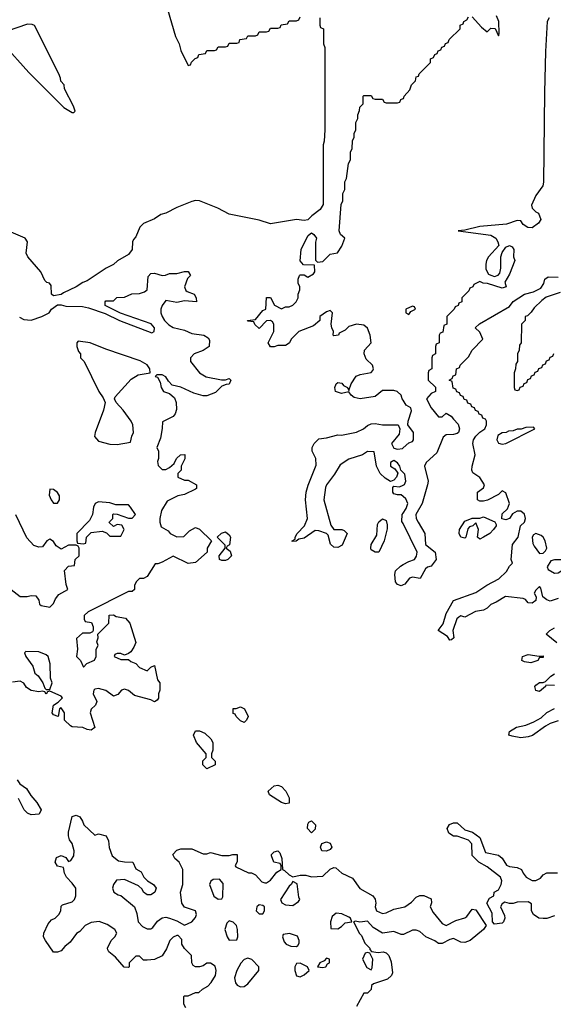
# Model space of a CAD drawing. Header units: inches. Extents: x 2601682 to 2755810, y 449311 to 584050.
# Tile 365 of 505: x 2707948 to 2710804, y 491409 to 496680. Entities that reach past the tile are written whole.
import ezdxf

# ---------------------------------------------------------------- set-up
doc = ezdxf.new("R2010")
doc.units = ezdxf.units.IN
doc.header["$MEASUREMENT"] = 0
doc.layers.add('C7409', color=7, linetype='Continuous')
doc.layers.add('C7419', color=7, linetype='Continuous')

msp = doc.modelspace()

# ---------------------------------------------------------------- linework, layer by layer
at = {"layer": 'C7409', "color": 2, "elevation": 2}
for points in [[(2708717.3, 496810), (2708782.8, 496590), (2708801, 496550), (2708810, 496514), (2708850, 496434), (2708862, 496438), (2708867.3, 496452.7), (2708887.3, 496472.7), (2708902, 496478), (2708907.3, 496492.7), (2708942, 496498), (2708950, 496514), (2708990, 496514), (2709002, 496518), (2709010, 496534), (2709050, 496534), (2709062, 496538), (2709070, 496554), (2709110, 496554), (2709122, 496558), (2709127.3, 496572.7), (2709162, 496578), (2709170, 496594), (2709210, 496594), (2709222, 496598), (2709230, 496614), (2709270, 496614), (2709282, 496618), (2709290, 496634), (2709330, 496634), (2709342, 496638), (2709347.3, 496652.7), (2709382, 496658), (2709390, 496674), (2709430, 496674), (2709442, 496678), (2709450, 496694)], [(2709554, 496690), (2709554, 496650), (2709558, 496638), (2709574, 496630), (2709574, 496550), (2709582, 496530), (2709582, 496090), (2709578, 496030), (2709572, 496010), (2709572, 495690), (2709556.9, 495663.1), (2709511.3, 495630), (2709490, 495608.7), (2709470, 495605.2), (2709429.3, 495609.3), (2709290, 495587.3), (2709230, 495607), (2709070, 495638), (2709009, 495670), (2708910, 495709.6), (2708890, 495711.6), (2708870, 495706), (2708790, 495674.3), (2708730, 495643.6), (2708703.9, 495636.1), (2708670, 495614), (2708610, 495588.7), (2708590.7, 495569.3), (2708570, 495518), (2708556.9, 495503.1), (2708551.3, 495490), (2708551, 495450), (2708530, 495422), (2708471.1, 495388.9), (2708450, 495368.7), (2708411.1, 495348.9), (2708310, 495282), (2708286.4, 495273.6), (2708250.9, 495249.1), (2708182, 495218), (2708170, 495208), (2708130, 495202), (2708118, 495210), (2708116.4, 495256.4), (2708108.4, 495268.4), (2708093.2, 495273.2), (2708083.2, 495283.2), (2708060.7, 495330), (2707991.8, 495410), (2707983.6, 495430), (2707989.5, 495490), (2707977.2, 495510), (2707902.5, 495542.5)], [(2710000, 494642.6), (2709995.3, 494650), (2709989, 494669), (2709968.9, 494688.9), (2709950, 494695.3), (2709890, 494695.3), (2709850, 494662), (2709770, 494649.2), (2709738, 494658), (2709722, 494670), (2709710, 494688), (2709670, 494679), (2709638, 494690), (2709635.3, 494710), (2709642, 494730), (2709650, 494738), (2709673, 494733), (2709682, 494722), (2709702, 494710), (2709710, 494694), (2709722.7, 494730), (2709749.5, 494770.5), (2709770, 494780.5), (2709829.3, 494790.7), (2709837.5, 494802.5), (2709841.2, 494810), (2709837.2, 494830), (2709802.5, 494862.5), (2709792.7, 494890), (2709794, 494910), (2709828.7, 494950), (2709824, 494990), (2709810, 495028), (2709790, 495044), (2709750, 495049), (2709710, 495038), (2709690, 495018), (2709658, 495002), (2709654, 494990), (2709630, 494988), (2709626, 494990), (2709628, 495010), (2709618, 495030), (2709615.3, 495050), (2709622, 495110), (2709610, 495122), (2709590, 495115.3), (2709554, 495090), (2709554, 495070), (2709519.8, 495040.2), (2709442, 495010), (2709402, 494970), (2709392, 494950), (2709379.8, 494940.2), (2709370, 494935.3), (2709330, 494935.3), (2709310, 494928), (2709290, 494928), (2709278, 494950), (2709308.7, 495010), (2709308.9, 495048.9), (2709302, 495062), (2709290, 495068.7), (2709270, 495068), (2709230, 495026), (2709207.3, 495047.3), (2709202, 495062), (2709170, 495066), (2709168, 495070), (2709210, 495074), (2709250, 495122), (2709266, 495130), (2709270, 495192), (2709290, 495192), (2709311.6, 495151.6), (2709350, 495132), (2709370, 495142), (2709390, 495142), (2709410, 495152), (2709428, 495170), (2709438, 495190), (2709438, 495210), (2709447.3, 495232.7), (2709448, 495250), (2709438, 495270), (2709438, 495290), (2709446, 495310), (2709450, 495314), (2709470, 495314), (2709490, 495302), (2709520.4, 495319.6), (2709528, 495330), (2709526, 495366), (2709468, 495368), (2709448.7, 495388.7), (2709454, 495450), (2709490, 495522), (2709504.7, 495535.3), (2709510, 495538), (2709522, 495530), (2709536, 495510), (2709530.9, 495489.1), (2709532, 495392), (2709542, 495382), (2709570, 495384.7), (2709610, 495424.7), (2709649, 495431), (2709671.9, 495468.1), (2709688, 495510), (2709666, 495530), (2709658, 495550), (2709668, 495690), (2709678, 495710), (2709678, 495750), (2709688, 495770), (2709688.9, 495811.1), (2709698, 495830), (2709708, 495910), (2709718, 495930), (2709718, 495970), (2709728, 495990), (2709728.9, 496031.1), (2709738, 496050), (2709738, 496070), (2709748, 496090), (2709748, 496130), (2709758, 496150), (2709758, 496170), (2709767.3, 496192.7), (2709768.4, 496211.6), (2709786, 496230), (2709786, 496270), (2709790, 496274), (2709830, 496274), (2709838, 496258), (2709850, 496254), (2709890, 496254), (2709898, 496238), (2709910, 496234), (2709970, 496234), (2709982, 496238), (2709987.3, 496252.7), (2710000, 496257.3)], [(2707947.3, 495087.3), (2707970, 495074.8), (2708010, 495070.8), (2708066, 495090), (2708106, 495110), (2708118, 495130), (2708150, 495154), (2708170, 495154), (2708194.6, 495145.4), (2708283.6, 495143.6), (2708316.9, 495136.9), (2708406.4, 495106.4), (2708482, 495070), (2708656, 495004), (2708668, 495010), (2708669, 495030), (2708652.3, 495052.3), (2708488.4, 495108.4), (2708406, 495150), (2708406, 495170), (2708410, 495174), (2708450, 495174), (2708468.4, 495191.6), (2708510, 495194), (2708548.4, 495211.6), (2708590, 495214), (2708616.4, 495223.6), (2708630, 495234), (2708635.1, 495304.9), (2708650, 495320.7), (2708670, 495323), (2708710, 495311), (2708728.9, 495311.1), (2708750, 495321), (2708790, 495321), (2708830, 495332), (2708850, 495332), (2708862, 495310), (2708846.4, 495293.6), (2708831, 495250), (2708838, 495230), (2708844.5, 495224.5), (2708882, 495210), (2708892, 495190), (2708894, 495170), (2708830, 495174), (2708790, 495166), (2708730, 495176), (2708710.6, 495150), (2708704, 495130), (2708704, 495110), (2708710.6, 495090), (2708722.8, 495070), (2708746.5, 495046.5), (2708770, 495032.4), (2708830, 495018), (2708870, 495000.5), (2708934, 494990), (2708956.9, 494976.9), (2708963.6, 494963.6), (2708962, 494930), (2708930.7, 494909.3), (2708882, 494890), (2708862, 494870), (2708862, 494850), (2708911.3, 494790), (2708947.1, 494767.1), (2709028.7, 494751.3), (2709050, 494751.3), (2709070, 494758), (2709078, 494750), (2709070, 494728), (2709052.7, 494727.3), (2709030, 494718), (2708996.1, 494683.9), (2708950, 494666), (2708930, 494666), (2708880.7, 494680.7), (2708810, 494712.7), (2708764, 494724), (2708744, 494744), (2708730, 494768), (2708710, 494779), (2708682, 494778), (2708674, 494770), (2708685.4, 494765.4), (2708699.8, 494739.8), (2708706, 494710), (2708718, 494690), (2708750, 494678), (2708775.9, 494655.9), (2708784.9, 494630), (2708787.1, 494592.9), (2708781, 494570), (2708770, 494555.3), (2708712.7, 494527.3), (2708711.3, 494491.3), (2708701, 494439), (2708682, 494390), (2708692, 494370), (2708692, 494330), (2708686, 494314), (2708690, 494294), (2708710, 494272), (2708730, 494272), (2708750, 494282), (2708775.3, 494304.7), (2708788, 494330), (2708809.1, 494350.9), (2708831.6, 494351.6), (2708831.6, 494328.4), (2708812, 494290), (2708811.6, 494268.4), (2708794, 494250), (2708794, 494230), (2708830, 494214), (2708850, 494214), (2708894, 494190), (2708894, 494170), (2708890, 494166), (2708830, 494138), (2708794, 494130), (2708738, 494102), (2708708, 494052), (2708698, 494010), (2708698, 493990), (2708704.7, 493964.7), (2708743.6, 493943.6), (2708754, 493930), (2708790, 493912), (2708827.3, 493912.7), (2708856.4, 493943.6), (2708890, 493962), (2708910, 493952), (2708974, 493890), (2708952, 493850), (2708951.3, 493828.7), (2708890, 493774), (2708850, 493769), (2708770, 493808), (2708710, 493775.3), (2708687.3, 493767.3), (2708672.7, 493767.3), (2708630, 493699), (2708610, 493688.7), (2708590, 493688), (2708572, 493670), (2708562, 493650), (2708562, 493630), (2708550, 493618), (2708530, 493618), (2708314, 493510), (2708294, 493490), (2708294, 493470), (2708298, 493458), (2708332.7, 493452.7), (2708342, 493430), (2708342, 493410), (2708338, 493402), (2708323.6, 493396.4), (2708283.6, 493396.4), (2708252.7, 493367.3), (2708258, 493310), (2708252, 493270), (2708274, 493250), (2708290, 493214), (2708307.3, 493232.7), (2708348.4, 493251.6), (2708358, 493270), (2708358, 493310), (2708368, 493330), (2708362, 493350), (2708368, 493370), (2708366, 493390), (2708426, 493450), (2708427.3, 493492.7), (2708450, 493494), (2708464.7, 493484.7), (2708515.3, 493475.3), (2708538, 493450), (2708570, 493346), (2708559.8, 493320.2), (2708543.6, 493296.4), (2708530, 493286), (2708510, 493278), (2708490, 493286), (2708470, 493286), (2708458, 493282), (2708454, 493270), (2708490, 493254), (2708530, 493254), (2708543.6, 493243.6), (2708570, 493234), (2708590, 493212), (2708630, 493194), (2708650, 493214), (2708670, 493222), (2708686.4, 493146.4), (2708698, 493130), (2708698, 493090), (2708691.3, 493070), (2708691.6, 493048.4), (2708683.6, 493036.4), (2708670, 493028.7), (2708650, 493038), (2708562, 493062), (2708530, 493088), (2708510, 493095.3), (2708494, 493090), (2708472.7, 493067.3), (2708450, 493058), (2708410, 493088.7), (2708370, 493099), (2708350, 493095.3), (2708344.7, 493090), (2708342, 493070), (2708362, 493030), (2708354, 493010), (2708331.1, 492988.9), (2708326, 492970), (2708351, 492890), (2708330, 492877.2), (2708310, 492879.3), (2708286, 492890), (2708230, 492894), (2708220.2, 492900.2), (2708188, 492930), (2708188, 492970), (2708170, 492995.3), (2708162, 492990), (2708154, 492950), (2708130, 492958), (2708122, 492970), (2708128.7, 493010), (2708154.6, 493025.4), (2708178, 493050), (2708170, 493058), (2708110, 493086), (2708098, 493082), (2708090, 493068.7), (2708082, 493082), (2708070, 493086), (2708050, 493082), (2708010, 493088), (2707985.6, 493105.6), (2707970, 493128), (2707950, 493138), (2707910, 493134)], [(2710000, 494255.4), (2709987.3, 494267.3), (2709982, 494290), (2709970, 494308), (2709950, 494319), (2709932, 494310), (2709932, 494290), (2709956, 494276), (2709972.7, 494252.7), (2709964.7, 494230), (2709950, 494215.3), (2709932, 494208), (2709904.7, 494224.7), (2709878, 494250), (2709858, 494290), (2709846, 494366), (2709810, 494368), (2709782, 494350), (2709710, 494327), (2709663.4, 494296.6), (2709633.4, 494246.6), (2709590.8, 494190), (2709584.9, 494175.1), (2709575.5, 494110), (2709613.2, 493973.2), (2709630, 493951), (2709672, 493950), (2709684.9, 493944.9), (2709701, 493930), (2709673.7, 493866.3), (2709650, 493854.5), (2709630, 493855.1), (2709611.7, 493871.7), (2709599.5, 493919.5), (2709590, 493929), (2709550, 493943.7), (2709530, 493946), (2709470, 493903.7), (2709442, 493898), (2709428, 493888), (2709406, 493886), (2709406, 493890), (2709422, 493898), (2709422, 493910), (2709434, 493930), (2709473.2, 493970), (2709489.4, 494010), (2709478, 494110), (2709482, 494150), (2709491.6, 494188.4), (2709535.5, 494295.5), (2709532.3, 494330), (2709512.7, 494370), (2709513.2, 494390), (2709524, 494410), (2709550, 494436), (2709590, 494440.7), (2709650, 494458), (2709670, 494456), (2709750, 494470.7), (2709788.7, 494490), (2709810, 494506.8), (2709830, 494516), (2709850, 494518.8), (2709890, 494511), (2709974, 494510), (2709982, 494490), (2709979.6, 494460.4), (2709938, 494410), (2709950, 494386), (2709970, 494381), (2709996.4, 494383.6), (2710000, 494386.9)], [(2710000, 494127.3), (2709990, 494135.3), (2709970, 494135.3), (2709950, 494142), (2709945.2, 494150), (2709944.7, 494175.3), (2709950, 494182), (2709980.4, 494179.6), (2710000, 494188)], [(2707902, 493630), (2707950, 493591.3), (2707988.9, 493591.1), (2708010, 493598), (2708035.3, 493595.3), (2708051.6, 493571.6), (2708054, 493550), (2708063.6, 493543.6), (2708110, 493534), (2708130, 493554), (2708140.2, 493579.8), (2708158, 493602), (2708206, 493630), (2708196.4, 493656.4), (2708188.7, 493731.3), (2708210, 493754), (2708242, 493758), (2708246, 493790), (2708266, 493810), (2708266, 493850), (2708262, 493862), (2708250, 493866), (2708210, 493866), (2708170, 493846), (2708143.1, 493863.1), (2708130, 493886), (2708110, 493898), (2708094, 493890), (2708070, 493858), (2708050, 493855.3), (2708024.7, 493864.7), (2707986, 493906), (2707928.4, 494028.4)], [(2710000, 493982.7), (2709994.2, 493994.2), (2709995.1, 494030), (2710000, 494037.8)], [(2710000, 493653.6), (2709990, 493649.2), (2709970, 493655.3), (2709959, 493670), (2709955.1, 493710), (2709959.3, 493730), (2709985.6, 493754.4), (2710000, 493762.4)], [(2707934, 492610), (2707948.5, 492588.5), (2707984.4, 492564.4), (2708007.2, 492527.2), (2708040.5, 492490), (2708062.8, 492450), (2708053.4, 492426.6), (2708010, 492422.7), (2707990, 492432.7), (2707972.7, 492450), (2707941.2, 492510)], [(2708838, 491390), (2708826, 491410), (2708826, 491450), (2708830, 491454), (2708850, 491454), (2708888.4, 491471.6), (2708907.3, 491472.7), (2708926, 491490), (2708954.6, 491505.4), (2708973.6, 491526.4), (2708996.5, 491563.5), (2708999, 491590), (2708993.6, 491613.6), (2708970, 491628.7), (2708950, 491628.7), (2708930, 491615.3), (2708910, 491609), (2708888.9, 491608.9), (2708876.4, 491616.4), (2708868.7, 491630), (2708868, 491670), (2708830, 491708), (2708815.3, 491730), (2708816.4, 491756.4), (2708796.4, 491776.4), (2708790, 491778), (2708770, 491768), (2708752, 491750), (2708734.4, 491705.6), (2708710, 491668), (2708670, 491648), (2708630, 491646), (2708610, 491646), (2708590, 491666), (2708570, 491666), (2708534, 491630), (2708534, 491610), (2708530, 491606), (2708507.3, 491607.3), (2708460.4, 491660.4), (2708426, 491690), (2708420.4, 491700.4), (2708418, 491710), (2708438, 491750), (2708458, 491770), (2708468, 491790), (2708458, 491810), (2708416.5, 491836.5), (2708372.9, 491852.9), (2708330, 491846), (2708298, 491830), (2708270, 491798), (2708251.6, 491788.4), (2708218.5, 491741.5), (2708190, 491719), (2708170, 491695.3), (2708150, 491688.7), (2708130, 491688.7), (2708086, 491750), (2708076, 491770), (2708077.2, 491790), (2708100.1, 491839.9), (2708119, 491861), (2708138, 491870), (2708158, 491890), (2708168, 491910), (2708170, 491934), (2708178, 491942), (2708230, 491958), (2708242, 491970), (2708248.7, 491990), (2708248, 492030), (2708230, 492058), (2708198, 492090), (2708188, 492110), (2708182, 492142), (2708150, 492148), (2708138, 492170), (2708145.2, 492194.8), (2708170, 492204.7), (2708195.3, 492195.3), (2708210, 492174), (2708222, 492178), (2708237.2, 492202.8), (2708239, 492230), (2708229.3, 492269.3), (2708214, 492290), (2708208.7, 492310), (2708209.1, 492330.9), (2708230, 492414), (2708250, 492422), (2708270, 492412), (2708284.7, 492390), (2708291.3, 492370), (2708350, 492314), (2708370, 492322), (2708411.3, 492310), (2708423.5, 492283.5), (2708427.7, 492247.7), (2708444, 492204), (2708476.9, 492176.9), (2708510, 492170.8), (2708554, 492170), (2708570, 492134), (2708598, 492118), (2708612, 492090), (2708632, 492070), (2708664.7, 492050), (2708678, 492030), (2708672, 492010), (2708659.8, 492000.2), (2708650, 491994), (2708630, 491994), (2708610, 492009.2), (2708604.5, 492024.5), (2708583.6, 492043.6), (2708510, 492077.2), (2708467.1, 492072.9), (2708451, 492050), (2708444.7, 492030), (2708452, 492010), (2708474.8, 491994.8), (2708490, 491990.8), (2708562, 491930), (2708575.3, 491895.3), (2708582, 491850), (2708605.4, 491825.4), (2708630, 491812), (2708650, 491812), (2708660.4, 491819.6), (2708685.6, 491854.4), (2708710, 491871), (2708730, 491874.8), (2708750.6, 491870.6), (2708790, 491856), (2708830, 491832), (2708868.9, 491851.1), (2708890, 491874), (2708895.3, 491890), (2708888.4, 491908.4), (2708830, 491929), (2708815.3, 491950), (2708808, 492010), (2708821.2, 492050), (2708822, 492130), (2708802, 492170), (2708778, 492190), (2708768, 492210), (2708790, 492234), (2708810, 492242), (2708870, 492242), (2708930, 492214), (2708950, 492214), (2708970, 492222), (2709030, 492206), (2709070, 492204.7), (2709089.1, 492210.9), (2709111.3, 492211.3), (2709112.7, 492172.7), (2709102, 492150), (2709104.7, 492144.7), (2709172, 492112), (2709188, 492112), (2709210, 492102), (2709244.5, 492064.5), (2709259.8, 492059.8), (2709270, 492058.8), (2709290, 492074), (2709323.7, 492116.3), (2709348, 492130), (2709348, 492150), (2709342, 492162), (2709309.2, 492169.2), (2709296.4, 492203.6), (2709295.3, 492210), (2709310, 492224.7), (2709330, 492231.3), (2709339.8, 492219.8), (2709351.3, 492190), (2709354, 492130), (2709366, 492126), (2709390, 492102), (2709410, 492092), (2709450, 492101), (2709479.8, 492099.8), (2709510, 492092), (2709570, 492094), (2709610, 492132), (2709630, 492142), (2709639.6, 492139.6), (2709672, 492110), (2709730, 492084.7), (2709768.4, 492028.4), (2709838, 491990), (2709850.8, 491970.8), (2709854.8, 491950), (2709851, 491930), (2709858, 491910), (2709890, 491894.8), (2709910, 491898.8), (2709950, 491918.8), (2710000, 491929)], [(2710000, 491782.9), (2709990, 491782), (2709950, 491798), (2709890, 491789.2), (2709840.1, 491820.1), (2709810, 491854), (2709768.4, 491848.4), (2709745.4, 491854.6), (2709734, 491850), (2709767.3, 491787.3), (2709777.3, 491777.3), (2709796, 491736), (2709822, 491710), (2709822, 491702), (2709831.6, 491691.6), (2709866, 491686), (2709894, 491690), (2709910, 491684.7), (2709924.7, 491670), (2709936.3, 491636.3), (2709942.8, 491577.2), (2709937.3, 491562.7), (2709915.9, 491544.1), (2709841, 491519), (2709831.1, 491508.9), (2709830, 491488), (2709810, 491468.7), (2709790, 491468), (2709750, 491398)]]:
    msp.add_lwpolyline(points, dxfattribs=at)
for points in [[(2707990, 496656), (2707881.6, 496618.4), (2707843.6, 496596.4), (2707842, 496590), (2707850, 496582), (2707860.7, 496550), (2707997.5, 496397.5), (2708184.7, 496210), (2708230, 496182), (2708238, 496182), (2708246, 496190), (2708236.4, 496216.4), (2708188, 496310), (2708186, 496330), (2708168, 496350), (2708167.3, 496367.3), (2708158, 496390), (2708028.4, 496648.4), (2708014.6, 496654.6)], [(2708262, 494958), (2708254, 494950), (2708254, 494930), (2708263.6, 494903.6), (2708274, 494890), (2708274, 494870), (2708294, 494850), (2708372, 494690), (2708395.3, 494655.3), (2708406, 494630), (2708397, 494590), (2708352.4, 494470), (2708348, 494448), (2708370, 494424), (2708430, 494406.8), (2708470, 494406), (2708542, 494418), (2708548, 494450), (2708558, 494470), (2708553.2, 494510), (2708545.2, 494530), (2708502, 494590), (2708464, 494630), (2708456, 494650), (2708460.1, 494659.9), (2708544.7, 494755.3), (2708582, 494778), (2708646, 494790), (2708645.2, 494810), (2708630, 494832.7), (2708593.4, 494853.4), (2708410, 494916), (2708326, 494950)], [(2708110, 494166), (2708105.4, 494134.6), (2708116, 494110), (2708130, 494091.3), (2708150, 494092), (2708162, 494110), (2708161.2, 494130), (2708150, 494148.7), (2708130, 494164)], [(2708370, 494099), (2708352, 494090), (2708342.8, 494070), (2708338, 494030), (2708322, 493998), (2708254, 493930), (2708254, 493890), (2708258, 493878), (2708290, 493874), (2708302, 493878), (2708306, 493910), (2708330, 493934), (2708390, 493942), (2708412.7, 493932.7), (2708430, 493914), (2708490, 493914), (2708508, 493950), (2708494.6, 493974.6), (2708470, 493978), (2708450, 493966), (2708428, 493988), (2708428.4, 493991.6), (2708446, 494010), (2708446, 494030), (2708450, 494034), (2708470, 494032), (2708530, 494011.3), (2708550, 494012), (2708568, 494030), (2708542, 494070), (2708530, 494082), (2708462, 494082), (2708430, 494094)], [(2709850, 493829), (2709830, 493842), (2709827, 493850), (2709829.6, 493870.4), (2709859.1, 493920.9), (2709863.5, 493976.5), (2709870, 493991), (2709890, 494006.8), (2709910, 493998), (2709915.6, 493975.6), (2709914.2, 493954.2), (2709899.1, 493890), (2709870, 493829)], [(2709030, 493784), (2709018, 493790), (2709015.3, 493810), (2709048, 493850), (2709047.3, 493867.3), (2709006, 493910), (2709028.4, 493931.6), (2709050, 493938), (2709070, 493922), (2709076, 493910), (2709071.1, 493868.9), (2709058, 493862), (2709054, 493850), (2709075.3, 493835.3), (2709082, 493810), (2709062, 493790), (2709050, 493785.2)], [(2707982, 493298), (2707974, 493290), (2707982, 493270), (2708018.5, 493218.5), (2708030, 493182), (2708046.4, 493166.4), (2708072, 493130), (2708082, 493102), (2708090, 493094), (2708110, 493094), (2708122, 493130), (2708114, 493154), (2708112.1, 493232.1), (2708101.2, 493270), (2708090, 493279.3), (2708050, 493296)], [(2709150, 492918), (2709130, 492926), (2709106, 492950), (2709102, 492962), (2709090, 492966), (2709090, 492992), (2709107.3, 492992.7), (2709130, 493002), (2709151.1, 492991.1), (2709171, 492950), (2709162, 492930)], [(2708950, 492669), (2708928, 492690), (2708928.4, 492711.6), (2708946, 492730), (2708946, 492750), (2708895.3, 492810), (2708878, 492850), (2708890, 492872), (2708910, 492872), (2708939.8, 492859.8), (2708972, 492830), (2708982, 492810), (2708982, 492770), (2708974, 492750), (2708974, 492730), (2708994, 492710), (2708994, 492690)], [(2709370, 492482), (2709349.1, 492489.1), (2709286, 492530), (2709278, 492550), (2709310, 492578), (2709330, 492582), (2709350, 492574), (2709372, 492550), (2709390, 492514), (2709390, 492486)], [(2709510, 492326), (2709488.7, 492350), (2709490, 492374), (2709496.4, 492383.6), (2709510, 492391), (2709531.3, 492370), (2709530, 492346)], [(2709590, 492228.7), (2709566, 492230), (2709558, 492250), (2709566, 492270), (2709590, 492278), (2709610, 492272), (2709618, 492250), (2709610, 492238)], [(2709018, 492078), (2708983.6, 492076.4), (2708971.6, 492068.4), (2708964.7, 492050), (2708987.1, 491987.1), (2709010, 491972), (2709030, 491974), (2709035.3, 491984.7), (2709036.4, 492056.4)], [(2709410, 492066), (2709402, 492050), (2709390, 492042), (2709344.7, 491970), (2709351.6, 491951.6), (2709370, 491942), (2709410, 491938), (2709440.4, 491959.6), (2709448, 491970), (2709442, 491982), (2709433.2, 492053.2)], [(2709230, 491942), (2709218, 491930), (2709214, 491910), (2709230, 491894), (2709250, 491894), (2709258, 491910), (2709258, 491930), (2709250, 491938)], [(2709642.8, 491897.2), (2709621, 491879), (2709611.3, 491850), (2709614, 491814), (2709650, 491812), (2709670, 491824.7), (2709690, 491844.7), (2709726, 491850), (2709718, 491870), (2709710, 491875.3), (2709672.7, 491892.7)], [(2709070, 491855.3), (2709056, 491844), (2709046.8, 491810), (2709058, 491770), (2709070, 491752), (2709110, 491754), (2709115.3, 491770), (2709114, 491810), (2709108.7, 491830), (2709090, 491848.7)], [(2709392, 491788), (2709358, 491782), (2709354, 491770), (2709363.6, 491743.6), (2709374, 491730), (2709399.6, 491719.6), (2709430, 491718), (2709437.2, 491722.8), (2709443.1, 491736.9), (2709444, 491750), (2709434.2, 491774.2)], [(2709170, 491655.3), (2709150, 491648), (2709131.1, 491628.9), (2709110.9, 491589.1), (2709098, 491550), (2709103.6, 491523.6), (2709111.6, 491511.6), (2709130, 491502), (2709150, 491504.7), (2709170, 491518), (2709228.7, 491590), (2709228.7, 491610), (2709190, 491648.7)], [(2709590, 491655.3), (2709578, 491642), (2709554, 491630), (2709542, 491610), (2709570, 491606), (2709586, 491610), (2709595.3, 491624.7), (2709606, 491630), (2709606, 491650)], [(2709810, 491686), (2709798, 491682), (2709782, 491650), (2709805.4, 491605.4), (2709830, 491594), (2709835.3, 491604.7), (2709838, 491650), (2709822, 491682)], [(2709450, 491628.7), (2709430, 491628), (2709421, 491610), (2709421, 491590), (2709430, 491562), (2709450, 491556), (2709470, 491566), (2709498, 491590), (2709488, 491610)]]:
    msp.add_lwpolyline(points, close=True, dxfattribs=at)
at = {"layer": 'C7419', "color": 2, "elevation": 2}
for points in [[(2710000, 496257.3), (2710002, 496258), (2710006, 496270), (2710036.4, 496303.6), (2710046, 496330), (2710067.3, 496352.7), (2710070, 496374), (2710082, 496378), (2710086, 496390), (2710146, 496450), (2710146, 496470), (2710162, 496478), (2710170, 496494), (2710182, 496498), (2710187.3, 496512.7), (2710202, 496518), (2710207.3, 496532.7), (2710222, 496538), (2710227.3, 496552.7), (2710242, 496558), (2710247.3, 496572.7), (2710306, 496630), (2710306, 496650), (2710322, 496658), (2710326, 496670), (2710342, 496678), (2710350, 496694)], [(2710782, 496690), (2710772, 496670), (2710762.8, 496510), (2710756.3, 496290), (2710752.4, 495810), (2710747.7, 495790), (2710710, 495739.3), (2710687.5, 495687.5), (2710691.3, 495670), (2710710, 495651.3), (2710724.7, 495644.7), (2710738, 495610), (2710724.7, 495590), (2710690, 495566), (2710667.2, 495567.2), (2710643.3, 495583.3), (2710630, 495602), (2710610, 495605.2), (2710554.2, 495585.8), (2710410, 495571.8), (2710330, 495553.2), (2710294, 495550), (2710470, 495526), (2710497.3, 495510), (2710508, 495490), (2710512, 495470), (2710458, 495410), (2710446.4, 495390), (2710443, 495370), (2710443.5, 495343.5), (2710458, 495318), (2710470, 495311.3), (2710490, 495304.7), (2710508.9, 495311.1), (2710517.2, 495322.8), (2710524, 495350), (2710524, 495410), (2710530, 495434), (2710550, 495462), (2710570, 495471.3), (2710583.6, 495463.6), (2710592, 495450), (2710591.3, 495410), (2710598, 495390), (2710570, 495318), (2710545.4, 495274.6), (2710551.1, 495248.9), (2710530, 495242), (2710452.7, 495267.3), (2710428.4, 495268.4), (2710410, 495278), (2710378, 495262), (2710374, 495250), (2710358, 495242), (2710352.7, 495227.3), (2710314, 495190), (2710314, 495170), (2710298, 495162), (2710294, 495150), (2710278, 495142), (2710274, 495130), (2710234, 495090), (2710234, 495050), (2710218, 495042), (2710212.7, 495007.3), (2710198, 495002), (2710194, 494990), (2710194, 494950), (2710178, 494942), (2710174, 494930), (2710174, 494890), (2710158, 494882), (2710154, 494870), (2710154, 494810), (2710138, 494802), (2710134, 494790), (2710134, 494750), (2710172.7, 494712.7), (2710174, 494690), (2710150, 494678), (2710124.7, 494650), (2710150, 494602), (2710190, 494554), (2710210, 494554), (2710230, 494574), (2710256.9, 494556.9), (2710270, 494542), (2710294, 494514), (2710302.8, 494490), (2710296, 494470), (2710290, 494465.2), (2710270, 494459.3), (2710230, 494458), (2710214.8, 494445.2), (2710179.9, 494360.1), (2710122.8, 494310), (2710114.8, 494290), (2710134, 494210), (2710131, 494190), (2710102, 494090), (2710067.7, 494030), (2710070.6, 494010), (2710080.5, 493990), (2710117.3, 493930), (2710120.7, 493870), (2710171, 493830), (2710178, 493790), (2710150, 493754), (2710130, 493748.7), (2710119.8, 493740.2), (2710090.9, 493689.1), (2710050, 493695.3), (2710034, 493690), (2710010, 493658), (2710000, 493653.6)], [(2710370, 496694), (2710419.6, 496639.6), (2710450, 496614), (2710470, 496634), (2710492.7, 496632.7), (2710510, 496594), (2710513.6, 496606.4), (2710512, 496670), (2710500.9, 496700.9)], [(2710830, 493581.2), (2710787.5, 493567.5), (2710770, 493573.2), (2710748, 493590), (2710736.4, 493636.4), (2710730, 493646), (2710710, 493626), (2710702, 493610), (2710712, 493590), (2710711.3, 493570), (2710690, 493555.3), (2710670, 493558), (2710655.3, 493575.3), (2710642, 493582), (2710547.5, 493592.5), (2710498.8, 493561.2), (2710470, 493549.3), (2710450.4, 493529.6), (2710430, 493518.4), (2710388.5, 493511.5), (2710330, 493481.2), (2710310, 493489), (2710298, 493482), (2710288.1, 493471.9), (2710266, 493410), (2710270.8, 493370), (2710259.6, 493360.4), (2710250, 493358), (2710237.2, 493377.2), (2710188.7, 493410), (2710214.2, 493445.8), (2710230, 493501), (2710270, 493571), (2710390, 493613), (2710447.7, 493652.3), (2710512.7, 493687.3), (2710553.6, 493726.4), (2710570, 493754), (2710586, 493770), (2710578, 493790), (2710585.2, 493870), (2710615.3, 493910), (2710629, 493970), (2710649, 493990), (2710655.1, 494010), (2710650, 494032.3), (2710630, 494049.3), (2710610.8, 494049.2), (2710586, 494034), (2710570, 494008.7), (2710550, 494002), (2710528, 494008), (2710530, 494034), (2710558, 494062), (2710568.7, 494090), (2710550, 494146), (2710530, 494158), (2710510, 494138), (2710451.6, 494108.4), (2710430, 494102), (2710410, 494102), (2710398, 494110), (2710398, 494150), (2710430, 494174), (2710435.3, 494190), (2710410, 494228), (2710374, 494254), (2710368.7, 494268.7), (2710369.2, 494290), (2710385.2, 494350), (2710374, 494410), (2710377.2, 494430), (2710389.4, 494450.6), (2710410, 494472), (2710438, 494490), (2710446, 494510), (2710446, 494530), (2710442, 494542), (2710427.3, 494547.3), (2710422, 494562), (2710407.3, 494567.3), (2710402, 494582), (2710387.3, 494587.3), (2710382, 494602), (2710367.3, 494607.3), (2710362, 494622), (2710347.3, 494627.3), (2710342, 494642), (2710327.3, 494647.3), (2710322, 494662), (2710307.3, 494667.3), (2710302, 494682), (2710287.3, 494687.3), (2710282, 494702), (2710267.3, 494707.3), (2710262, 494742), (2710246, 494750), (2710262, 494758), (2710267.3, 494772.7), (2710282, 494778), (2710286, 494810), (2710302, 494818), (2710306, 494830), (2710350, 494874), (2710368.9, 494911.1), (2710426, 494970), (2710410, 495006), (2710386, 495030), (2710409, 495051), (2710570, 495144.7), (2710589.2, 495170.8), (2710649, 495211), (2710697.2, 495222.8), (2710737.2, 495242.8), (2710753.2, 495266.8), (2710758, 495290), (2710776.4, 495303.6), (2710830, 495301)], [(2710841, 495219), (2710766, 495194), (2710742.8, 495177.2), (2710702, 495138), (2710686.4, 495113.6), (2710665.4, 495094.6), (2710654, 495090), (2710654, 495070), (2710634, 495050), (2710632, 494950), (2710623.6, 494936.4), (2710622, 494910), (2710612, 494890), (2710612, 494850), (2710603.6, 494836.4), (2710602, 494810), (2710594, 494790), (2710594, 494710), (2710598, 494698), (2710610, 494694), (2710622, 494698), (2710627.3, 494712.7), (2710642, 494718), (2710647.3, 494732.7), (2710662, 494738), (2710667.3, 494752.7), (2710682, 494758), (2710687.3, 494772.7), (2710702, 494778), (2710707.3, 494792.7), (2710722, 494798), (2710727.3, 494812.7), (2710742, 494818), (2710747.3, 494832.7), (2710762, 494838), (2710767.3, 494852.7), (2710782, 494858), (2710787.3, 494872.7), (2710802, 494878), (2710807.3, 494892.7)], [(2710000, 494386.9), (2710030, 494414), (2710050, 494422), (2710055.3, 494430), (2710055.3, 494470), (2710026, 494510), (2710028, 494530), (2710046, 494586), (2710042, 494602), (2710016.4, 494616.4), (2710000, 494642.6)], [(2710000, 494188), (2710008.4, 494191.6), (2710014, 494210), (2710010, 494246), (2710000, 494255.4)], [(2710000, 494037.8), (2710016.2, 494063.8), (2710025.2, 494090), (2710015.1, 494115.1), (2710000, 494127.3)], [(2710000, 493762.4), (2710030, 493779.1), (2710062, 493790), (2710072.5, 493807.5), (2710076, 493830), (2710000, 493982.7)], [(2710823.2, 493343.2), (2710766, 493390), (2710786, 493410), (2710810, 493424.7)], [(2710810, 493116), (2710763.6, 493116.4), (2710762, 493110), (2710730, 493084), (2710710, 493088.7), (2710705.2, 493110), (2710710, 493118), (2710730, 493131), (2710750, 493131.3), (2710763.1, 493136.9), (2710790, 493164.7), (2710810, 493178)], [(2710830, 492926), (2710787.7, 492912.3), (2710761.6, 492898.4), (2710692, 492848), (2710670, 492840.7), (2710630, 492834.5), (2710583.6, 492843.6), (2710566, 492850), (2710569, 492870), (2710606.9, 492893.1), (2710656.9, 492903.1), (2710699.6, 492920.4), (2710738.4, 492941.6), (2710769.7, 492970.3), (2710810, 492992.7)], [(2710810, 491882), (2710770, 491868.7), (2710750, 491868), (2710726, 491870), (2710698, 491890), (2710688, 491910), (2710687.3, 491947.3), (2710670, 491958), (2710610, 491955.3), (2710590, 491948), (2710570, 491948), (2710544.7, 491955.3), (2710530, 491946), (2710522, 491930), (2710543.6, 491883.6), (2710544.7, 491870), (2710538, 491850), (2710530, 491844), (2710490, 491838), (2710478, 491850), (2710476.4, 491896.4), (2710448, 491950), (2710463.1, 491976.9), (2710486, 491990), (2710488, 492010), (2710510, 492022), (2710525.2, 492050), (2710529.2, 492070), (2710521.2, 492090), (2710450, 492145.2), (2710406, 492170), (2710370, 492206), (2710368.4, 492268.4), (2710350, 492288), (2710290, 492308.7), (2710269.3, 492309.3), (2710245.6, 492325.6), (2710235.3, 492350), (2710249, 492371), (2710270, 492381), (2710290, 492381), (2710330, 492342), (2710372, 492330), (2710410, 492302), (2710442, 492222), (2710510, 492207.7), (2710530.4, 492190.4), (2710554.4, 492154.4), (2710570, 492146), (2710610, 492142), (2710634, 492130), (2710642, 492110), (2710658, 492090), (2710690, 492071), (2710710, 492071), (2710736, 492084), (2710750, 492102), (2710770, 492112), (2710827.3, 492112.7)], [(2710000, 491929), (2710010, 491931), (2710044.7, 491955.3), (2710070, 491982), (2710090, 491992), (2710111.1, 491991.1), (2710150, 491974), (2710151.6, 491951.6), (2710144.7, 491930), (2710160.7, 491900.7), (2710210, 491842), (2710230, 491831.3), (2710283.2, 491856.8), (2710330, 491871), (2710341.2, 491878.8), (2710370, 491918), (2710390, 491914), (2710444.7, 491830), (2710431.3, 491810), (2710358.8, 491750), (2710330, 491739.5), (2710310, 491740.9), (2710270, 491760.9), (2710250, 491756), (2710210, 491735.1), (2710190, 491735.1), (2710170, 491749.3), (2710122, 491770), (2710090, 491799), (2710070, 491805.2), (2710050, 491805.2), (2710003.1, 491783.1), (2710000, 491782.9)]]:
    msp.add_lwpolyline(points, dxfattribs=at)
for points in [[(2710050, 495146), (2710014, 495130), (2710014, 495110), (2710030, 495102), (2710042, 495118), (2710066, 495130), (2710062, 495142)], [(2710698, 494498), (2710656.4, 494496.4), (2710632, 494488), (2710610, 494488), (2710590, 494478), (2710563.6, 494476.4), (2710551.1, 494468.9), (2710530, 494468), (2710506.4, 494453.6), (2710501, 494430), (2710510, 494412), (2710530, 494406.8), (2710550, 494411.3), (2710706, 494490)], [(2710410, 493898), (2710398, 493910), (2710404, 493950), (2710390, 493986), (2710374, 493970), (2710356, 493964), (2710346.4, 493953.6), (2710336, 493910), (2710330, 493904), (2710309.6, 493909.6), (2710300.9, 493930), (2710302.7, 493950), (2710330, 493996), (2710370, 494011.3), (2710410, 494012), (2710430, 494018), (2710491.6, 493991.6), (2710498, 493978), (2710498, 493970), (2710484.7, 493950), (2710464.7, 493930), (2710430, 493908.7)], [(2710710, 493928.7), (2710698, 493922), (2710691.3, 493910), (2710695.3, 493875.3), (2710701, 493861), (2710730, 493822), (2710750, 493824.7), (2710763.1, 493836.9), (2710768.9, 493851.1), (2710760.9, 493890), (2710750, 493909), (2710738.4, 493918.4)], [(2710810, 493788.7), (2710790, 493782), (2710771, 493750), (2710776, 493736), (2710810, 493716), (2710830, 493718), (2710850, 493731.3), (2710870, 493732), (2710906, 493750), (2710906, 493770), (2710868.4, 493788.4)], [(2710728, 493272), (2710750, 493274), (2710750, 493266), (2710730, 493266), (2710722, 493250), (2710710, 493245.2), (2710683.5, 493236.5), (2710650, 493242.7), (2710635.3, 493250), (2710639, 493270), (2710670, 493282)]]:
    msp.add_lwpolyline(points, close=True, dxfattribs=at)

doc.saveas('drawing.dxf')
